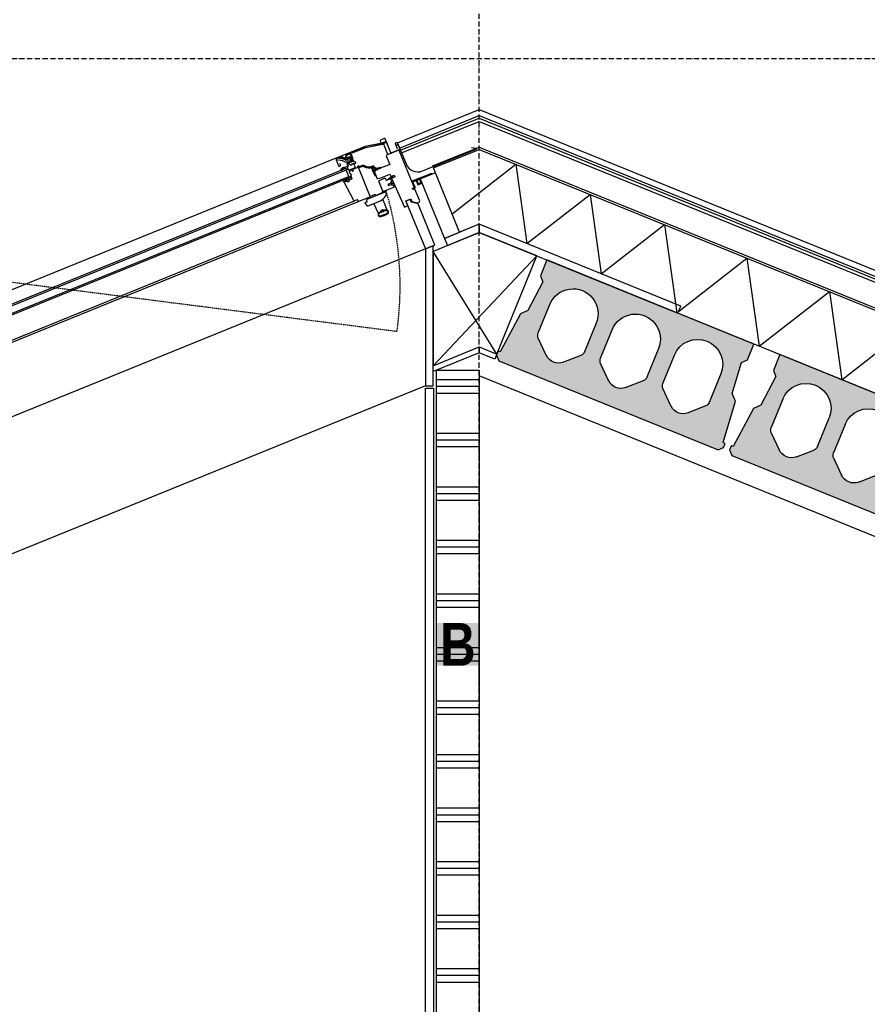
# Model space of a CAD drawing. Header units: millimetres. Extents: x -297000 to 504135, y -166520 to 252050.
# Tile 352 of 416: x 88102 to 90081, y -9108 to -6810. Entities that reach past the tile are written whole.
import ezdxf

# ---------------------------------------------------------------- set-up
doc = ezdxf.new("R2010")
doc.units = ezdxf.units.MM
doc.header["$MEASUREMENT"] = 0
for name, pattern in [('ACAD_ISO10W100', [18, 12, -3, 0, -3]), ('CENTER', [50.800000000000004, 31.75, -6.349999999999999, 6.349999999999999, -6.349999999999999]), ('HIDDEN2', [4.762499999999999, 3.175, -1.5875])]:
    doc.linetypes.add(name, pattern=pattern)
for name, color, linetype in [('040_AXPRI_B', 9, 'CENTER'), ('068_HATCH_H', 8, 'Continuous'), ('200_PRIMA_G', 3, 'Continuous'), ('210_INSUL_G', 8, 'Continuous'), ('210_WALEX_E', 2, 'Continuous'), ('210_WALEX_G', 2, 'Continuous'), ('220_WALIN_E', 1, 'Continuous'), ('220_WALIN_G', 1, 'Continuous'), ('299_CONCR_G', 3, 'Continuous'), ('299_CONCR_H', 251, 'Continuous'), ('299_STEEL_G', 3, 'Continuous'), ('310_WINDO_E', 1, 'Continuous'), ('310_WINDO_G', 1, 'Continuous'), ('420_WAFIN_G', 1, 'Continuous'), ('450_CEIFI_G', 2, 'Continuous'), ('480_OTHFI_G', 4, 'Continuous')]:
    doc.layers.add(name, color=color, linetype=linetype)
doc.styles.add('VMX 1 SMALL 100', font='unvr55w.TTF', dxfattribs={"height": 100})

# ---------------------------------------------------------------- blocks, each defined once
blk = doc.blocks.new('VELUX')
at = {"layer": '310_WINDO_E', "color": 8, "linetype": 'HIDDEN2'}
blk.add_lwpolyline([(-184.5886118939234, -309.8431769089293), (-1556.357164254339, 462.4099769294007)], dxfattribs=at)
at = {"layer": '310_WINDO_E', "color": 8}
for points in [[(-161.6204545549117, 118.7208211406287), (-1665.873654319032, 118.7208211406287), (-1665.873654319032, 77.01371055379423)], [(-152.5837629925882, 5.019762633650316), (-1558.883764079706, 5.001187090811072)], [(-1550.133784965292, 10.0001629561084), (-161.3325716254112, 10.02078669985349)], [(-121.190602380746, -38.45033588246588), (-121.9175979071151, -12.64448707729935)], [(-99.1848527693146, -38.45439188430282), (-98.40717948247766, -10.94626253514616)], [(-50.58843390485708, -155.8921760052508), (-1615.588433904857, -155.8921760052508)]]:
    blk.add_lwpolyline(points, dxfattribs=at)
at = {"layer": '310_WINDO_E', "color": 8, "linetype": 'HIDDEN2'}
blk.add_arc((-852.9730166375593, 76.28388679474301), 771.9007230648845, 329.9848841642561, 354.6872389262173, dxfattribs=at)
at = {"layer": '310_WINDO_G', "color": 2}
blk.add_line((-50.58855096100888, -35.89217599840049), (-50.5892532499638, -41.89217595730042), dxfattribs=at)
at = {"layer": '310_WINDO_G', "color": 3}
for points in [[(-23.12093343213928, 90.99732448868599), (-18.96818735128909, 95.14909854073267, -0.6681786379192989), (-17.77327054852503, 94.65398392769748), (-17.77473482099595, 82.14398401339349, -0.414213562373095), (-18.274793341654, 81.64404254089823), (-40.67479318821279, 81.64666441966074, -0.414213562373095), (-41.17473466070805, 82.14672294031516), (-41.1706192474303, 117.3067226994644, 0.4142135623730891), (-42.57045537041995, 118.7068865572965), (-51.71342464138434, 118.7079567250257, 0.3541185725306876), (-52.83840099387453, 117.797186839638), (-54.13506354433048, 111.700378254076, -0.414213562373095), (-54.96536815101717, 111.1613102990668), (-90.47045504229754, 118.7124931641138), (-161.6204545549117, 118.7208211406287, 0.4142135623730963), (-165.2708817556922, 115.071248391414), (-165.2726257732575, 100.1712484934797, 0.9999999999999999), (-160.5726258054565, 100.170698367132), (-160.5721985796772, 103.8206983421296)], [(-133.7732368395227, 91.91795567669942), (-131.6732368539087, 91.91770987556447, -0.4142135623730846), (-130.8733304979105, 91.11761624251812), (-130.8743605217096, 82.31761630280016, -0.414213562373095), (-132.0745009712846, 81.11775676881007), (-146.0745008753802, 81.11939544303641, -0.4142135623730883), (-147.2743604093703, 82.31953589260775), (-147.2735705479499, 89.06771052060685, 0.4477953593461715), (-149.8332897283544, 91.35326875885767), (-154.5041649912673, 90.82243176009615, -0.2635324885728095), (-155.2297859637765, 91.13109024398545, 0.5296731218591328), (-160.0201700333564, 90.85931185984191, -0.2489284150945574), (-160.6623930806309, 90.47177289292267), (-163.1880369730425, 90.33272055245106, 1.105060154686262), (-163.0147904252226, 88.28145128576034), (-160.1244181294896, 88.28111297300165)], [(-23.17448144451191, 84.30902156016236), (-23.17295981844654, 97.3090214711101, -0.9999999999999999), (-17.77295985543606, 97.3083894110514), (-17.78028707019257, 44.70838983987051, 0.414213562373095), (11.91623639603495, 15.0049137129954), (146.9162363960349, 15.0049137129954, 0.6681786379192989), (147.6235429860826, 16.71193771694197), (138.3981417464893, 22.13245171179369)]]:
    blk.add_lwpolyline(points, format="xyb", dxfattribs=at)
at = {"layer": '310_WINDO_G', "color": 1}
for points in [[(-139.7978607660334, 104.7955321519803), (-138.5080906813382, 106.0850003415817, 0.1989123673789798), (-138.3909002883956, 106.3678293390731, 0.4142135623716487), (-138.7908534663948, 106.7678761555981), (-139.7408534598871, 106.7679873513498, -0.4142135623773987), (-140.2407949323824, 107.2680458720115, -0.3639702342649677), (-139.8275613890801, 107.7604013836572), (-133.103774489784, 108.9451749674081, 0.3639702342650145), (-132.6905409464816, 109.4375304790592, 0.414213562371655), (-133.1904824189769, 109.9375889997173), (-140.1437862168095, 109.9384028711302, -0.5773502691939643), (-140.7498810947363, 110.9884738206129), (-138.1341668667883, 115.5177993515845, -0.267949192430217), (-137.7011249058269, 115.767748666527), (-130.289800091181, 115.7668811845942, -0.4142135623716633), (-129.789858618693, 115.2668226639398), (-129.7904906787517, 109.8668227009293, -0.4142135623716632), (-130.2905491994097, 109.3668812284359), (-130.6905491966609, 109.3669280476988, 0.4142135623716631), (-131.1906077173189, 108.8669865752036), (-131.1906462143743, 108.5380873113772, 0.3639702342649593), (-130.7775279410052, 108.0456350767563), (-129.153913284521, 107.7591520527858, -0.3639702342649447), (-128.7407950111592, 107.2666998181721, -0.4142135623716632), (-129.24085353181, 106.7667583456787), (-130.1908535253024, 106.7668695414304, 0.4142135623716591), (-130.5909003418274, 106.3669163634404, 0.1989123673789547), (-130.4737761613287, 106.0840599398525), (-128.0533488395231, 103.6630659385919, 0.1989123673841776), (-127.8205174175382, 103.5665920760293, 0.4142135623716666), (-127.4911895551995, 103.8958428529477), (-127.4896479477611, 117.0665534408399, 0.4142135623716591), (-128.4895308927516, 118.0666704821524), (-138.7400861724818, 118.0678702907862, 0.2679491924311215), (-139.6061700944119, 117.5679716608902), (-143.2840456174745, 111.1994259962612, -0.4663076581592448), (-144.0384676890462, 111.0664920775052), (-152.0248137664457, 117.7694252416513), (-161.6426720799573, 117.770550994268), (-160.4488154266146, 117.7704112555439), (-148.8212338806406, 110.588880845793, -0.1085948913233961), (-146.9712921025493, 108.7964028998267, 0.2315054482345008), (-141.2466054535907, 105.2717078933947, -0.1236823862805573), (-139.8532008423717, 104.8297117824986), (-134.4711718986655, 101.5056151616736), (-135.105502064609, 99.14563687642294, -0.2813554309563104), (-135.7817108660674, 98.62688935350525), (-138.8220059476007, 98.61614878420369), (-140.9055273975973, 99.90299184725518, 0.1113443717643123), (-142.153440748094, 100.3325340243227, -0.2130794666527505), (-150.9485267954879, 105.7548930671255, 0.1016607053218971), (-152.7057283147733, 107.4113896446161), (-164.5794259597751, 114.8236917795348, -0.4243871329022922), (-161.6426720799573, 117.770550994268)], [(-157.2100111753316, 115.7700321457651), (-153.4016905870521, 115.7695863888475, -0.1763269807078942), (-153.0803104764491, 115.6525709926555), (-144.9291209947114, 108.8112849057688, 0.3027756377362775), (-143.8264557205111, 108.6892253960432, -0.5622077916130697), (-141.4907949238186, 107.2681921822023), (-141.4910253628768, 105.2994379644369)], [(-135.2099738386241, 91.95839611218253, 0.01401238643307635), (-131.6732368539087, 91.91770987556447, -0.01401238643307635), (-135.2099738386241, 91.95839611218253, -0.7514281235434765), (-139.0579065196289, 91.17254945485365), (-139.6729935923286, 92.96826802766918, -0.1246883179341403), (-139.3429830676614, 94.2703952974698, 0.5118895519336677), (-139.5546578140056, 94.7086865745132), (-143.9784421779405, 95.48925302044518, 0.413478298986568), (-144.3258756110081, 95.24668750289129), (-145.1051307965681, 90.89423054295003, -1.050481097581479), (-145.6990392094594, 90.9742372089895), (-144.8429189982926, 97.23671808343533, -0.3749904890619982), (-143.2574762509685, 98.62000375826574), (-141.2455371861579, 98.61976826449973, -0.1316524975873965), (-140.7955513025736, 98.49913845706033), (-139.342288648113, 97.6598700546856, 0.1320706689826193), (-139.1918001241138, 97.61966046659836), (-135.0587461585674, 97.62597185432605, -0.2126525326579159), (-134.1525368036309, 97.26200115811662, 0.2029353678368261), (-133.7217827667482, 97.07960199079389), (-133.6922265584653, 97.07959853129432, 0.3048829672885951), (-133.1365723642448, 97.45304509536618), (-132.6580567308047, 98.62652373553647), (-132.6552872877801, 99.73594719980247, 0.6135550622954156), (-132.9578843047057, 99.92462593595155), (-133.7202858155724, 99.41608684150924, -0.9584509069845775), (-133.9411451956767, 99.74915340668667), (-133.1549585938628, 100.5186361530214, -0.2044135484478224), (-132.0720557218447, 100.9805120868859, -0.2044135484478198), (-130.9892610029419, 100.5183826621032), (-130.2032545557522, 99.74871589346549, -0.9584509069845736), (-130.4241918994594, 99.41570103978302), (-131.1864743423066, 99.92441859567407, 0.6135550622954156), (-131.4891155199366, 99.7358107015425), (-131.4866057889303, 98.62638661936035), (-131.0083648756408, 97.45279599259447, 0.3048829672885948), (-130.4527981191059, 97.07921936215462), (-130.423241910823, 97.07921590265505, 0.2029353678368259), (-129.9924451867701, 97.26151422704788, -0.5188654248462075), (-128.0541579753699, 96.95566547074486), (-127.7172286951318, 96.27052934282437, 0.1055898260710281), (-127.4586798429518, 95.94246278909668, -0.5722618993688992), (-127.0381744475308, 90.29196573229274, -0.2990716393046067), (-128.1338837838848, 90.21998866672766, 0.1581817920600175), (-131.6732368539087, 91.91770987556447)], [(-128.8068245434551, 98.25548291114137, -0.4931450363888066), (-129.2898599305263, 97.62612948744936), (-130.180828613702, 97.62623377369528, -0.3394542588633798), (-130.6637481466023, 97.99688077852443), (-130.8650946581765, 98.748668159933, -0.4931454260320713), (-130.5752727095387, 99.12627995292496), (-130.4662403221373, 99.12626719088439, 0.4931454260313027), (-130.1764183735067, 99.50387898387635), (-130.6723802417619, 101.355700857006, 0.3394542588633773), (-131.1552997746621, 101.726347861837), (-132.9946369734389, 101.7265631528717, 0.3394542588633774), (-133.4776432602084, 101.3560292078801), (-133.9740386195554, 99.50432348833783, 0.4931454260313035), (-133.6843050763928, 99.12664385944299), (-133.5752726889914, 99.12663109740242, -0.4931454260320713), (-133.2855391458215, 98.74895146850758), (-133.4870616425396, 97.99721124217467, -0.3394542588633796), (-133.9700679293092, 97.62667729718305), (-138.9702456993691, 97.62726255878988, -0.1316524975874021), (-139.3202347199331, 97.72108574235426), (-140.4290055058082, 98.36140790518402, -1.000000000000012), (-139.9289041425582, 99.2273747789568), (-139.0521684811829, 98.72105437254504, 0.1316524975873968), (-138.7021794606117, 98.62723118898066), (-135.7817108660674, 98.62688935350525, 0.339454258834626), (-135.105502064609, 99.14563687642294), (-133.9898282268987, 103.3074397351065, 0.1539147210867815), (-134.0081422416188, 103.7280293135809), (-134.965012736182, 106.3579671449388, 0.339454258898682), (-135.64110008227, 106.8768729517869), (-139.7685137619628, 106.8773560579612, -0.8838569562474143), (-139.8537674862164, 107.5668038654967), (-138.6183967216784, 107.8772214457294), (-134.9862160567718, 107.8767963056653, 1), (-134.1862160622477, 107.8767026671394), (-130.3038541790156, 107.8762482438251), (-129.0685561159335, 107.5655414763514, -0.8838569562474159), (-129.1539712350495, 106.8761136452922), (-133.0839679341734, 106.8765736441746, 0.4931454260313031), (-133.7602191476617, 105.9954794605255), (-132.5084878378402, 103.2453329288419, 0.3394542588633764), (-131.832400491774, 102.7264271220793), (-131.1551827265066, 102.7263478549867, -0.3394542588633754), (-129.7064241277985, 101.6144068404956), (-128.806824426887, 98.2554824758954)]]:
    blk.add_lwpolyline(points, format="xyb", dxfattribs=at)
for points in [[(-41.17159069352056, 109.0071809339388), (-41.17135659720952, 111.0071809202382), (-49.74872889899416, 111.0081848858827, -0.1543871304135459), (-54.55151311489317, 110.5418228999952), (-89.91467569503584, 118.0628214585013), (-124.8986536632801, 118.0671961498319), (-124.8988877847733, 116.0669811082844), (-90.12542323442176, 116.062910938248), (-54.9675654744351, 108.5855763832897, 0.1433809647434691), (-49.36376686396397, 109.0081398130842), (-44.72137314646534, 109.0075964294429)], [(-155.3169307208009, 91.15117329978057), (-154.9412164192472, 88.28050628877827), (-160.1244181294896, 88.28111297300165), (-159.4303900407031, 91.51690071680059, -0.4494148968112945)], [(-125.4870802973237, 79.79185868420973), (-123.2879092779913, 79.79160127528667, -0.244237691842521), (-122.4698057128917, 79.36650564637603, 0.2442376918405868), (-120.0154950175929, 78.0912187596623), (-114.229773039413, 78.09054155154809, -0.2397059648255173), (-111.8053552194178, 76.85703399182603, 0.2453867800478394), (-91.80757513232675, 67.01481674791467), (-88.83784245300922, 67.01396755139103), (-88.83727055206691, 69.01396746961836), (-91.8317187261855, 69.01482373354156, -0.2456447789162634), (-110.1905743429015, 78.03707123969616, 0.2395505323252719), (-114.2295389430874, 80.09054153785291), (-120.0152609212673, 80.0912187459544, -0.2442376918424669), (-120.8333644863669, 80.51631437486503, 0.2442376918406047), (-123.2876751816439, 81.79160126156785), (-125.4868462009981, 81.79185867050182)], [(-148.2016980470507, 62.17306681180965, 0.5596507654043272), (-155.9022088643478, 61.85929807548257, -0.3262996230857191), (-156.0927425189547, 61.7201737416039), (-159.0125804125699, 61.72051550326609, -0.2962134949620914), (-159.1952756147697, 61.83918955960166), (-160.1217075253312, 63.92064533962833), (-160.8756970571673, 62.22769043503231, -0.6494075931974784), (-161.4238243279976, 62.22775459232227), (-162.0017589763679, 63.52622606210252), (-162.7265064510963, 61.89892921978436, -0.2962134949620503), (-163.0005909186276, 61.7209822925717), (-163.6885700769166, 61.72175217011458, -0.3888787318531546), (-163.9623883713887, 62.02064263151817), (-163.9623721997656, 62.15880475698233), (-163.4590930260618, 63.63895289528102, 0.2499409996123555), (-167.6622611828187, 63.64583568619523), (-167.0655913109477, 61.88967598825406), (-167.0656074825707, 61.7515138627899, -0.3888787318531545), (-167.3394957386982, 61.45268750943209), (-168.3664140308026, 61.36296491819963, 0.4142135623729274), (-168.5482471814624, 61.14631611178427), (-168.5134315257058, 60.74783415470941, 0.4142135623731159), (-167.8634851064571, 60.20233470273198), (-162.5657923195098, 60.17209766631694), (-159.6273076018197, 60.17175372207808), (-159.6273545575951, 59.77058744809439, 1.000000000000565), (-155.1273545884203, 59.77006073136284), (-155.1273076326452, 60.17122700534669), (-148.4788784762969, 60.17044881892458, 0.2503887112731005), (-148.2294836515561, 60.30365632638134), (-147.1926575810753, 61.52047792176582, 0.5995026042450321), (-147.4419821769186, 61.98727041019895), (-147.9243441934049, 61.98732686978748, -0.3038513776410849)], [(-94.1235136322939, 46.58070469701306), (-93.07888727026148, 46.67197445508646), (-93.07865201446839, 48.68188049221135, -0.3831066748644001), (-93.26581581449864, 48.87266135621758), (-93.58744452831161, 56.15939031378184, -0.4027267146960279), (-92.67180782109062, 57.20000328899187), (-81.77972134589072, 58.1114755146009), (-79.34913870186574, 58.11119101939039), (-76.18479742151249, 58.17388039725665), (-76.18468775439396, 59.11082063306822, 0.41421356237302), (-77.18457069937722, 60.11093767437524), (-81.86314057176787, 60.11148529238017), (-83.5153968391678, 59.9732210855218, -0.2207343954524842), (-83.91068690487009, 60.11796754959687), (-89.9519085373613, 66.16060357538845, -0.6681786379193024), (-89.59825524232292, 67.0141155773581), (-92.94389342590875, 67.01450717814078, -0.03863897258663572), (-96.50013927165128, 67.20358331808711, 0.005182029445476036), (-95.99999077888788, 67.11561759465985, -0.3670636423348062), (-95.5814928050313, 66.62224637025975), (-95.58273382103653, 56.01963634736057, 0.01105729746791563), (-95.58224747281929, 55.99752980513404), (-95.20669824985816, 47.48919307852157, 0.4140144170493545)], [(-93.58159428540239, 65.7551327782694, -0.6681786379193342), (-92.72799951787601, 66.10858625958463), (-87.11813341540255, 60.49740675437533, -0.6383580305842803), (-87.4300328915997, 59.64563627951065), (-92.83858900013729, 59.19303716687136, 0.01452509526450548), (-93.0117510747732, 59.17346757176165, -0.4563527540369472), (-93.58230671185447, 59.66852296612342)], [(-69.26720767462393, 26.61001073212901, -0.8497457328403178), (-69.42637224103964, 27.58398119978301), (-59.51227116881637, 30.91447098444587, 0.09464960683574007), (-58.95942344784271, 30.80880425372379), (-53.08074383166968, 30.80811616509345), (-53.0812120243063, 26.80811619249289), (-58.64965066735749, 26.80876796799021), (-58.01700825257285, 28.46060996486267, 0.5578057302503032), (-58.53320946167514, 29.13700509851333)], [(-131.2139473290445, 5.026144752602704), (-131.2142049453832, 2.825201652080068), (-86.71420525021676, 2.819993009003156), (-86.7139720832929, 4.81205269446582), (-91.15709482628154, 4.812572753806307), (-91.50718315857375, 5.03545778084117, 0.6985882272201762), (-95.14356463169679, 3.248866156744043), (-110.1435646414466, 3.250621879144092, 0.2549802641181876), (-114.0405265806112, 5.979507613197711), (-124.2202573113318, 5.969463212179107, -0.3071037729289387), (-125.6139474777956, 5.024546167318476), (-125.6139474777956, 5.024546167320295), (-131.2139474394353, 5.025201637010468)], [(-61.40304454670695, 10.37275299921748), (-61.5731688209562, 12.52166920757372, 0.3786120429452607), (-64.43167694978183, 15.28199623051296), (-65.39833613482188, 15.3095578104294), (-65.86751606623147, 15.46193289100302, -0.3249897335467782), (-66.28218366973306, 16.03266230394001), (-66.28198738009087, 17.7096612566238, 0.6681786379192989), (-66.79409458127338, 17.9218532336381), (-67.4941765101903, 17.22193517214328, 0.1989123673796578), (-67.58206930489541, 17.00981342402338), (-67.58212782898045, 16.50981342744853), (-74.68212778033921, 16.51064446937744), (-74.68250233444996, 13.31064449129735), (-67.58250238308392, 13.30981344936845), (-67.58260772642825, 12.40981345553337), (-66.96551381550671, 11.86831986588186, 0.6681786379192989), (-66.28263800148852, 12.15108265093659), (-66.28244656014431, 13.78666024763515, -0.3249897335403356), (-65.86764536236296, 14.35729257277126), (-65.39842977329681, 14.50955781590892), (-65.13884586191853, 14.52028951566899, -0.404325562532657), (-62.01287307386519, 11.76010507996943), (-61.90304454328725, 10.37281152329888, 0.9999999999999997)]]:
    blk.add_lwpolyline(points, format="xyb", close=True, dxfattribs=at)
for points in [[(-41.17159074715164, 109.006722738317), (-41.17486809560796, 81.00672294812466), (-48.8248683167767, 81.0076183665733), (-48.82159096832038, 109.0076181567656)], [(-1590.374015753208, 88.27999504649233), (-150.572017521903, 88.27999488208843), (-150.5724857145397, 84.27999490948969), (-1590.374015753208, 84.27999501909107), (-1590.374015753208, 88.27999504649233)], [(-1590.376356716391, 68.28777872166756), (-150.5743584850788, 68.27999501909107), (-150.5748266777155, 64.27999504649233), (-1590.376356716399, 64.27999504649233), (-1590.375888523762, 68.27999501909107)]]:
    blk.add_lwpolyline(points, close=True, dxfattribs=at)
at = {"layer": '310_WINDO_G', "color": 2}
for points in [[(-125.583763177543, 5.016602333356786), (-152.5837629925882, 5.019762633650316, -0.414213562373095), (-154.083587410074, 6.519938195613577), (-154.0832947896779, 9.01993817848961, 0.414213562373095), (-155.0831777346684, 10.02005521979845), (-161.3325716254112, 10.02078669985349, -0.3838640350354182), (-162.8241972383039, 11.36416860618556), (-167.7006143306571, 57.81247546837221, -0.4452286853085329), (-165.7113119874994, 60.02129956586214), (-160.1159380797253, 60.02064463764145, 1.095445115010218), (-154.638712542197, 60.02000353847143), (-147.0773253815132, 60.01911849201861), (-147.0763889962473, 68.01911843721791), (-146.0763890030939, 68.01900138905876), (-146.0759208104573, 72.01900136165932), (-147.0759208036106, 72.01911840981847), (-147.0753355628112, 77.0191183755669), (-146.0751014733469, 79.01900131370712), (-140.0751015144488, 79.01829902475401), (-140.0753941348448, 76.5182990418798), (-137.0753941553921, 76.51794789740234), (-137.0749844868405, 80.01794787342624), (-125.5749845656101, 80.01660181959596, -0.4142135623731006), (-124.0751601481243, 78.5164262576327), (-124.0835876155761, 6.516426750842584, -0.414213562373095)], [(-74.68279202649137, 13.31064452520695), (-67.5827920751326, 13.30981348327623), (-67.58289741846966, 12.40981348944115), (-64.52259551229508, 9.348795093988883, -0.1989123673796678), (-64.08337983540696, 8.288083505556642), (-64.08361143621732, 6.309403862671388, -0.414213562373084), (-65.58378699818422, 4.809579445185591), (-90.58378682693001, 4.812505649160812, -0.414213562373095), (-92.0836112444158, 6.312681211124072), (-92.08068504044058, 31.31268103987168, -0.414213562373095), (-90.58050947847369, 32.81250545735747), (-76.58050957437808, 32.81086678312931, -0.414213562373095), (-75.08068515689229, 31.31069122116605), (-75.08105971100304, 28.11069124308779, 0.414213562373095), (-73.58123529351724, 26.61051568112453), (-65.58123534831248, 26.60957929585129, -0.414213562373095), (-64.08141093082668, 25.10940373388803), (-64.08182980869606, 21.53072410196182, -0.1989123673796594), (-64.52129378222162, 20.47011536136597), (-67.58231217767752, 17.4098134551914), (-67.58241752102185, 16.50981346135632), (-74.6824174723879, 16.51064450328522)], [(-109.1858304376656, -12.64597730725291, 0.1667956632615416), (-87.69556602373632, -5.274669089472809, 0.1940821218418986), (-87.13171693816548, -4.304383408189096), (-86.18918452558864, 2.240782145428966, 0.4567162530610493), (-86.68402094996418, 2.812049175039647), (-132.184020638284, 2.817374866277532), (-135.1840791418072, 2.317726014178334), (-135.1847229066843, -3.182273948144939), (-140.8578343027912, -3.181609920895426), (-141.1847777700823, -3.650647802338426), (-138.229305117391, -11.66191212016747, 0.3140689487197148), (-136.8221914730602, -12.64274252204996)], [(-121.4894350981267, -43.44164495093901), (-121.489124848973, -40.79103383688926, -0.2453926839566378), (-120.9318571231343, -39.72425170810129, -0.09864253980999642), (-114.1986283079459, -36.78592808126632, -0.4786669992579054), (-113.2887417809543, -37.51877523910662), (-113.2888102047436, -38.1033533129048, 0.414213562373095), (-112.7888687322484, -38.60341183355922), (-112.2888687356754, -38.6034703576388, 0.4142135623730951), (-111.7888102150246, -38.10352888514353), (-111.788634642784, -36.603528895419, -0.414213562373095), (-111.0385468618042, -35.85361668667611), (-109.3385468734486, -35.8538156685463, -0.4142135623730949), (-108.5886346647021, -36.60390344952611), (-108.5888102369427, -38.10390343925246, 0.414213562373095), (-108.0888687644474, -38.60396195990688), (-107.5888687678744, -38.60402048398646, 0.4142135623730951), (-107.0888102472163, -38.10407901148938), (-107.088741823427, -37.51950093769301, -0.4786669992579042), (-106.1786837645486, -36.78686680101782, -0.09864253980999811), (-99.44614298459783, -39.72676657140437, -0.2453926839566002), (-98.88912500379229, -40.79367912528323), (-98.88943525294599, -43.44429023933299, -0.3592692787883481), (-100.3476420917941, -45.21133093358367, -0.09587320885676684), (-120.0316419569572, -45.20902695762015, -0.3592692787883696)]]:
    blk.add_lwpolyline(points, format="xyb", close=True, dxfattribs=at)
at = {"layer": '310_WINDO_G', "color": 1}
blk.add_lwpolyline([(-152.5725743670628, 68.2799950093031), (-152.5724857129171, 84.28028695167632)], dxfattribs=at)
at = {"layer": '310_WINDO_G', "color": 2}
for points in [[(-20.57498528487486, 80.00431176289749), (-21.57486822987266, 81.00442880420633), (-52.17486802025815, 81.00801047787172), (-53.17498506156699, 80.00812753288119), (-53.17754841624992, 58.10812768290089), (-81.72754822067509, 58.11146940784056), (-91.76569643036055, 56.84455006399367, 0.3778685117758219), (-93.07787075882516, 55.35653158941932), (-93.07974206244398, 39.36906436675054, 0.3778685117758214), (-91.76791610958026, 37.88073875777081), (-81.73006475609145, 36.61146955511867), (-61.58006489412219, 36.60911103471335), (-61.58043695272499, 33.43043140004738, 0.1989123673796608), (-61.14122127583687, 32.36971981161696), (-60.02003218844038, 31.24826822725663, 0.1989123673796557), (-58.95942344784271, 30.80880425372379), (-53.08074383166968, 30.80811616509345), (-53.0812120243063, 26.80811619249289), (-60.02945345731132, 26.80892947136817, 0.4241829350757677), (-61.52877227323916, 25.25823890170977), (-59.08918155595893, -46.89217592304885), (-50.58983849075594, -46.89217592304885), (-50.58843391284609, -34.8921760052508), (-38.08843399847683, -34.89363910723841), (-38.08925333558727, -41.89363905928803), (-27.69010785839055, -49.19485631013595), (-22.59010789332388, -49.19545325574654), (-20.58987381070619, -47.19568736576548), (-20.58636236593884, -17.19568757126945), (-21.58624531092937, -16.19557052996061), (-25.58624528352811, -16.19510233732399), (-25.58596436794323, -13.79510235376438), (-21.58596439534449, -13.795570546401), (-20.58584735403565, -12.79568760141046), (-20.57498528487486, 80.00431176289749)], [(-113.2876930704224, -35.31359701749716, -0.3568872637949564), (-113.371709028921, -35.4083368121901, 0.1125732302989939), (-121.61745613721, -38.73938928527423, 0.2453926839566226), (-122.6891248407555, -40.79089337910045), (-122.6894350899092, -43.44150449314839, 0.3592692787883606), (-120.2597798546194, -46.38714117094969, 0.04782695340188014), (-110.1898929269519, -47.3537630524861, 0.04782695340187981), (-100.1197799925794, -46.38949852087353, 0.3592692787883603), (-97.68943526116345, -43.44443069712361), (-97.68912501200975, -40.79381958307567, 0.2453926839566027), (-98.76031343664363, -38.74206467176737, 0.1125732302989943), (-107.0052805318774, -35.40908199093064, -0.3568872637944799), (-107.0892743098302, -35.31432253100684, 0.4026134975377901), (-108.0883713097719, -34.35396198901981), (-112.2883712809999, -34.35347038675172, 0.4026134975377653), (-113.2876930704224, -35.31359701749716, -0.4026134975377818), (-112.2883712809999, -34.35347038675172), (-108.0883713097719, -34.35396198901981, -0.4026134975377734), (-107.0892743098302, -35.31432253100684)]]:
    blk.add_lwpolyline(points, format="xyb", dxfattribs=at)
at = {"layer": '310_WINDO_G', "color": 3}
blk.add_lwpolyline([(29.41415264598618, 2), (-18.08584735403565, 2, 0.414213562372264), (-20.58584735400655, -0.5), (-20.58584735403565, -13.49999999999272, -0.414213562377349), (-21.08584735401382, -14.00000000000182), (-25.38584735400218, -14.00000000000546), (-25.38584735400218, -15.99999999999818), (-21.08584735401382, -15.99999999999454, 0.4142135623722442), (-18.5858473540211, -13.50000000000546), (-18.58584735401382, -0.500000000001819, -0.4142135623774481), (-18.08584735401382, -3.637978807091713e-12), (-10.485281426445, 0), (-10.48528135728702, -10.99999999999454), (0.002893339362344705, -11.00000000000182), (0, 0), (29.41415264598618, 7.275957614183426e-12)], format="xyb", close=True, dxfattribs=at)
blk.add_lwpolyline([(-2.000000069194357, -5.456968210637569e-12), (-1.997632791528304, -9.000000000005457), (-8.485281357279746, -9), (-8.485281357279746, 1.818989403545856e-12)], close=True, dxfattribs=at)
at = {"layer": '310_WINDO_G', "color": 2}
blk.add_lwpolyline([(-50.58843390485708, -35.8921760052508), (-50.58843390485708, -155.8921760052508), (-26.58843391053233, -155.8926980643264), (-26.58874545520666, -50.19217767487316), (-28.81853220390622, -50.1921759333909), (-39.90259494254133, -42.41200358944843), (-39.90258985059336, -35.89216727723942), (-50.58843390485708, -35.8921760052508)], dxfattribs=at)
blk = doc.blocks.new('VELUX_dakraam')
at = {"layer": '210_WALEX_E'}
for points in [[(-80.49213921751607, 168), (-80.49213921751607, 18), (-42.49213921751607, 18), (-42.49213921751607, 168), (-80.49213921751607, 168)], [(7.311106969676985, 18), (-80.49213921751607, 18), (-80.49213921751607, 0), (0, 0), (7.311106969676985, 18)], [(0, 0), (358.3866432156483, -348.6531427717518), (370.9381563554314, -335.7512236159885), (7.311106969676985, 18), (0, 0)]]:
    blk.add_lwpolyline(points, dxfattribs=at)
at = {"layer": '210_WALEX_E', "color": 1}
blk.add_lwpolyline([(-217.0976307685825, -247.5014237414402), (-100.5260592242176, -247.5012202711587), (-68.6550776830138, -278.5064356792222), (103.9277268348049, -101.1045597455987), (-5.513811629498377e-12, 0), (-116.570255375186, -7.519485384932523e-05), (-217.0976307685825, -247.5014237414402)], dxfattribs=at)
at = {"layer": '210_WALEX_E', "color": 8}
for points in [[(-68.6550776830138, -278.5064356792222), (-116.570255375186, -7.519485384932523e-05)], [(-217.0976307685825, -247.5014237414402), (103.9277268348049, -101.1045597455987)]]:
    blk.add_lwpolyline(points, dxfattribs=at)
at = {"layer": '210_WALEX_G'}
blk.add_lwpolyline([(-131.0805731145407, 12.10766589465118), (-251.5006152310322, -284.3700119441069), (-234.8237458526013, -291.1436393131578), (-111.6526134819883, 12.10730347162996), (-131.0805731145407, 12.10766589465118)], dxfattribs=at)
at = {"layer": '310_WINDO_E', "color": 8}
blk.add_lwpolyline([(-251.5006152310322, -284.3700119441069), (-1816.500445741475, -284.3694365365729)], dxfattribs=at)
at = {"layer": '420_WAFIN_G'}
blk.add_lwpolyline([(-217.0976108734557, -247.5013747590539), (-100.5260592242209, -247.5012202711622), (-105.6031674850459, -260.0012049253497), (-222.1747297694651, -260.0013904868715)], close=True, dxfattribs=at)
blk.add_lwpolyline([(-77.3713809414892, -287.4661263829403), (-105.6031801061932, -260.0012359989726), (-100.5260592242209, -247.5012202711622), (-68.6550776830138, -278.5064356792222), (-77.3713809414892, -287.4661263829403)], dxfattribs=at)
blk.add_blockref('VELUX', (-80.49213921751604, 168))
blk = doc.blocks.new('GRID02')
at = {"layer": '040_AXPRI_B', "linetype": 'ACAD_ISO10W100'}
blk.add_line((17399.99999783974, -2483.903999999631), (17399.99999788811, 11470.78071810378), dxfattribs=at)
blk.add_lwpolyline([(-4000, 8700), (27199.99999785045, 8700)], dxfattribs=at)
blk = doc.blocks.new('KANAALPLAAT260_passtrook3')
at = {"layer": '299_CONCR_H'}
h = blk.add_hatch(color=256, dxfattribs=at)
edge = h.paths.add_edge_path(flags=16)
edge.add_arc((-129, 146.5), 58.5, 0, 180, ccw=False)
edge.add_line((-70.5, 146.5), (-70.5, 74.60282490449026))
edge.add_arc((-85.49999999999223, 74.60282490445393), 14.99999999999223, -46.84158311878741, 1.3881162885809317e-10, ccw=False)
edge.add_line((-75.2397319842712, 63.66084609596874), (-107.3285527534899, 33.57123368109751))
edge.add_arc((-128.9999999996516, 56.68257113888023), 31.68257478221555, 228.8145178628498, 313.15841688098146, ccw=False)
edge.add_arc((-129.000000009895, 56.68257114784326), 31.68257478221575, 226.8415831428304, 228.8145178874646, ccw=False)
edge.add_line((-150.6714472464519, 33.57123368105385), (-182.7602680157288, 63.66084609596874))
edge.add_arc((-172.5000000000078, 74.60282490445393), 14.99999999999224, 179.9999999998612, 226.8415831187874, ccw=False)
edge.add_line((-187.5, 74.60282490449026), (-187.5, 146.5))
edge = h.paths.add_edge_path(flags=16)
edge.add_arc((-443, 146.4999999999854), 58.5, 0, 180, ccw=False)
edge.add_line((-384.5, 146.4999999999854), (-384.5, 74.60282490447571))
edge.add_arc((-399.4999999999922, 74.60282490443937), 14.99999999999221, -46.841583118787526, 1.3881162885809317e-10, ccw=False)
edge.add_line((-389.2397319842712, 63.66084609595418), (-421.3285527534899, 33.57123368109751))
edge.add_arc((-442.9999999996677, 56.68257113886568), 31.68257478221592, 228.814517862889, 313.1584168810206, ccw=False)
edge.add_arc((-443.000000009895, 56.68257114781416), 31.68257478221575, 226.8415831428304, 228.8145178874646, ccw=False)
edge.add_line((-464.6714472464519, 33.57123368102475), (-496.7602680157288, 63.66084609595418))
edge.add_arc((-486.5000000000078, 74.60282490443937), 14.99999999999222, 179.9999999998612, 226.8415831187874, ccw=False)
edge.add_line((-501.5, 74.60282490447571), (-501.5, 146.4999999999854))
edge = h.paths.add_edge_path(flags=16)
edge.add_arc((-285.9999999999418, 146.5000000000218), 58.5, -7.105427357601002e-12, 179.9999999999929, ccw=False)
edge.add_line((-227.4999999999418, 146.5000000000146), (-227.4999999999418, 74.60282490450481))
edge.add_arc((-242.499999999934, 74.60282490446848), 14.99999999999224, -46.84158311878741, 1.3881162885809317e-10, ccw=False)
edge.add_line((-232.239731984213, 63.66084609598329), (-264.3285527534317, 33.57123368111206))
edge.add_arc((-285.9999999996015, 56.68257113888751), 31.68257478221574, 228.8145178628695, 313.158416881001, ccw=False)
edge.add_arc((-286.0000000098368, 56.68257114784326), 31.68257478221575, 226.8415831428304, 228.8145178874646, ccw=False)
edge.add_line((-307.6714472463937, 33.57123368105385), (-339.7602680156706, 63.66084609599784))
edge.add_arc((-329.4999999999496, 74.60282490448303), 14.99999999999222, 179.9999999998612, 226.8415831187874, ccw=False)
edge.add_line((-344.4999999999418, 74.60282490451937), (-344.4999999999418, 146.5000000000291))
h.paths.add_polyline_path([(-572, -1.455191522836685e-11), (-572, -10.00000000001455), (-561.9999999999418, -20.00000000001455), (-9.999999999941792, -20), (0, -10), (0, 0), (-5, 0), (-15.04962799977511, 100.4962809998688), (-28.44946200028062, 113.8961149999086), (-35.96350099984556, 189.036499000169), (-24.99999999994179, 200.0000000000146), (-24.99999999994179, 240.0000000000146), (-546.9999999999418, 240), (-546.9999999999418, 200), (-536.0364990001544, 189.0364990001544), (-543.5505379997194, 113.8961149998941), (-556.9503720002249, 100.4962809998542), (-567, -1.455191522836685e-11)])
at = {"layer": '200_PRIMA_G'}
for points in [[(-501.5, 146.4999999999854, -1), (-384.5, 146.4999999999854), (-384.5, 74.60282490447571, -0.2072792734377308), (-389.2397319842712, 63.66084609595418), (-421.3285527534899, 33.57123368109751, -0.3855866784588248), (-463.8629371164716, 32.83884241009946, -0.00860876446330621), (-464.6714472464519, 33.57123368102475), (-496.7602680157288, 63.66084609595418, -0.2072792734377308), (-501.5, 74.60282490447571)], [(-344.4999999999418, 146.5000000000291, -1), (-227.4999999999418, 146.5000000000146), (-227.4999999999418, 74.60282490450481, -0.2072792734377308), (-232.239731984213, 63.66084609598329), (-264.3285527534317, 33.57123368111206, -0.3855866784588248), (-306.8629371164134, 32.83884241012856, -0.00860876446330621), (-307.6714472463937, 33.57123368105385), (-339.7602680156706, 63.66084609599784, -0.2072792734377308), (-344.4999999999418, 74.60282490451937)], [(-187.5, 146.5, -1), (-70.5, 146.5), (-70.5, 74.60282490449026, -0.2072792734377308), (-75.2397319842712, 63.66084609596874), (-107.3285527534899, 33.57123368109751, -0.3855866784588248), (-149.8629371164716, 32.83884241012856, -0.00860876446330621), (-150.6714472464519, 33.57123368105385), (-182.7602680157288, 63.66084609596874, -0.2072792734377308), (-187.5, 74.60282490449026)]]:
    blk.add_lwpolyline(points, format="xyb", close=True, dxfattribs=at)
at = {"layer": '299_STEEL_G'}
blk.add_lwpolyline([(-572, -1.455191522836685e-11), (-572, -10.00000000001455), (-561.9999999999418, -20.00000000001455), (-9.999999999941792, -20), (0, -10), (0, 0), (-5, 0), (-15.04962799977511, 100.4962809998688), (-28.44946200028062, 113.8961149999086), (-35.96350099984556, 189.036499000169), (-24.99999999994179, 200.0000000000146), (-24.99999999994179, 240.0000000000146), (-546.9999999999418, 240), (-546.9999999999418, 200), (-536.0364990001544, 189.0364990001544), (-543.5505379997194, 113.8961149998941), (-556.9503720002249, 100.4962809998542), (-567, -1.455191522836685e-11)], close=True, dxfattribs=at)
blk = doc.blocks.new('KANAALPLAAT260')
at = {"layer": '299_CONCR_H'}
h = blk.add_hatch(color=256, dxfattribs=at)
h.paths.add_polyline_path([(5.049627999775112, 120.4962809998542), (18.44946200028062, 133.8961149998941), (25.96350099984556, 209.0364990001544), (15, 220), (15, 260), (1165, 260), (1165, 220), (1154.036499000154, 209.0364990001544), (1161.550537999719, 133.8961149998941), (1174.950372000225, 120.4962809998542), (1185, 20), (1190, 20), (1190, 10), (1180, 0), (0, 0), (-10, 10), (-10, 20), (-5, 20)])
edge = h.paths.add_edge_path(flags=16)
edge.add_arc((119, 76.68257113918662), 31.68257478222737, 226.8415831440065, 313.1584168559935)
edge.add_line((140.6714472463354, 53.57123368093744), (172.760268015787, 83.66084609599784))
edge.add_arc((162.5, 94.60282490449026), 15, 313.1584168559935, 360)
edge.add_line((177.5, 94.60282490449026), (177.5, 166.5))
edge.add_arc((119, 166.5), 58.5, 0, 180)
edge.add_line((60.5, 166.5), (60.5, 94.60282490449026))
edge.add_arc((75.5, 94.60282490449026), 14.99999999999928, 180, 226.8415831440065)
edge.add_line((65.239731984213, 83.66084609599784), (97.32855275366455, 53.57123368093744))
edge = h.paths.add_edge_path(flags=16)
edge.add_line((254.3285527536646, 53.57123368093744), (222.239731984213, 83.66084609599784))
edge.add_arc((232.5, 94.60282490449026), 14.99999999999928, 180, 226.8415831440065, ccw=False)
edge.add_line((217.5, 94.60282490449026), (217.5, 166.5))
edge.add_arc((276, 166.5), 58.5, 0, 180, ccw=False)
edge.add_line((334.5, 166.5), (334.5, 94.60282490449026))
edge.add_arc((319.5, 94.60282490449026), 15, -46.841583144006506, 0, ccw=False)
edge.add_line((329.760268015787, 83.66084609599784), (297.6714472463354, 53.57123368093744))
edge.add_arc((276, 76.68257113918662), 31.68257478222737, 226.8415831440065, 313.1584168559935, ccw=False)
edge = h.paths.add_edge_path(flags=16)
edge.add_arc((389.5, 94.60282490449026), 14.99999999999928, 180, 226.8415831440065)
edge.add_line((379.239731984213, 83.66084609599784), (411.3285527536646, 53.57123368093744))
edge.add_arc((433, 76.68257113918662), 31.68257478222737, 226.8415831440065, 313.1584168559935)
edge.add_line((454.6714472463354, 53.57123368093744), (486.760268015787, 83.66084609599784))
edge.add_arc((476.5, 94.60282490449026), 15, 313.1584168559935, 360)
edge.add_line((491.5, 94.60282490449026), (491.5, 166.5))
edge.add_arc((433, 166.5), 58.5, 0, 180)
edge.add_line((374.5, 166.5), (374.5, 94.60282490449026))
edge = h.paths.add_edge_path(flags=16)
edge.add_arc((590, 76.68257113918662), 31.68257478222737, 226.8415831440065, 313.1584168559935)
edge.add_line((611.6714472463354, 53.57123368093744), (643.760268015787, 83.66084609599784))
edge.add_arc((633.5, 94.60282490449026), 15, 313.1584168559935, 360)
edge.add_line((648.5, 94.60282490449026), (648.5, 166.5))
edge.add_arc((590, 166.5), 58.5, 0, 180)
edge.add_line((531.5, 166.5), (531.5, 94.60282490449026))
edge.add_arc((546.5, 94.60282490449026), 14.99999999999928, 180, 226.8415831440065)
edge.add_line((536.239731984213, 83.66084609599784), (568.3285527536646, 53.57123368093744))
edge = h.paths.add_edge_path(flags=16)
edge.add_line((725.3285527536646, 53.57123368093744), (693.239731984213, 83.66084609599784))
edge.add_arc((703.5, 94.60282490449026), 14.99999999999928, 180, 226.8415831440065, ccw=False)
edge.add_line((688.5, 94.60282490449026), (688.5, 166.5))
edge.add_arc((747, 166.5), 58.5, 0, 180, ccw=False)
edge.add_line((805.5, 166.5), (805.5, 94.60282490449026))
edge.add_arc((790.5, 94.60282490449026), 15, -46.841583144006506, 0, ccw=False)
edge.add_line((800.760268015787, 83.66084609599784), (768.6714472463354, 53.57123368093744))
edge.add_arc((747, 76.68257113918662), 31.68257478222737, 226.8415831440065, 313.1584168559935, ccw=False)
edge = h.paths.add_edge_path(flags=16)
edge.add_arc((860.5, 94.60282490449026), 14.99999999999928, 180, 226.8415831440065)
edge.add_line((850.239731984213, 83.66084609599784), (882.3285527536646, 53.57123368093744))
edge.add_arc((904, 76.68257113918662), 31.68257478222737, 226.8415831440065, 313.1584168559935)
edge.add_line((925.6714472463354, 53.57123368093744), (957.760268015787, 83.66084609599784))
edge.add_arc((947.5, 94.60282490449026), 15, 313.1584168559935, 360)
edge.add_line((962.5, 94.60282490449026), (962.5, 166.5))
edge.add_arc((904, 166.5), 58.5, 0, 180)
edge.add_line((845.5, 166.5), (845.5, 94.60282490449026))
edge = h.paths.add_edge_path(flags=16)
edge.add_line((1002.5, 94.60282490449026), (1002.5, 166.5))
edge.add_arc((1061, 166.5), 58.5, 0, 180, ccw=False)
edge.add_line((1119.5, 166.5), (1119.5, 94.60282490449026))
edge.add_arc((1104.5, 94.60282490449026), 15, -46.841583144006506, 0, ccw=False)
edge.add_line((1114.760268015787, 83.66084609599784), (1082.671447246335, 53.57123368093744))
edge.add_arc((1061, 76.68257113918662), 31.68257478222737, 226.8415831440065, 313.1584168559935, ccw=False)
edge.add_line((1039.328552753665, 53.57123368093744), (1007.239731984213, 83.66084609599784))
edge.add_arc((1017.5, 94.60282490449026), 14.99999999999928, 180, 226.8415831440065, ccw=False)
at = {"layer": '299_CONCR_G'}
for p, q in [((60.5, 94.60282490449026), (60.5, 166.5)), ((177.5, 166.5), (177.5, 94.60282490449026)), ((531.5, 94.60282490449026), (531.5, 166.5)), ((648.5, 166.5), (648.5, 94.60282490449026)), ((688.5, 94.60282490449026), (688.5, 166.5)), ((805.5, 166.5), (805.5, 94.60282490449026)), ((845.5, 94.60282490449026), (845.5, 166.5)), ((962.5, 166.5), (962.5, 94.60282490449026)), ((1002.5, 94.60282490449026), (1002.5, 166.5)), ((1119.5, 166.5), (1119.5, 94.60282490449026)), ((97.32855275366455, 53.57123368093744), (65.239731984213, 83.66084609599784)), ((254.3285527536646, 53.57123368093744), (222.239731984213, 83.66084609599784)), ((329.760268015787, 83.66084609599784), (297.6714472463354, 53.57123368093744)), ((411.3285527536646, 53.57123368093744), (379.239731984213, 83.66084609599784)), ((486.760268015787, 83.66084609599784), (454.6714472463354, 53.57123368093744)), ((568.3285527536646, 53.57123368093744), (536.239731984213, 83.66084609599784)), ((643.760268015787, 83.66084609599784), (611.6714472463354, 53.57123368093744)), ((725.3285527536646, 53.57123368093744), (693.239731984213, 83.66084609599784)), ((800.760268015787, 83.66084609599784), (768.6714472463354, 53.57123368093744)), ((882.3285527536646, 53.57123368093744), (850.239731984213, 83.66084609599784)), ((957.760268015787, 83.66084609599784), (925.6714472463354, 53.57123368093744)), ((1039.328552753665, 53.57123368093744), (1007.239731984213, 83.66084609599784)), ((1114.760268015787, 83.66084609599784), (1082.671447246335, 53.57123368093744))]:
    blk.add_line(p, q, dxfattribs=at)
blk.add_lwpolyline([(1161.550537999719, 133.8961149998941), (1174.950372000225, 120.4962809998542), (1185, 20), (1190, 20), (1190, 10), (1180, 0), (0, 0), (-10, 10), (-10, 20), (-5, 20), (5.049627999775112, 120.4962809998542), (18.44946200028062, 133.8961149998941), (25.96350099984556, 209.0364990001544), (15, 220), (15, 260), (1165, 260), (1165, 220), (1154.036499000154, 209.0364990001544)], close=True, dxfattribs=at)
for points in [[(222.2397319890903, 83.6608460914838, -0.2072792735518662), (217.5, 94.60282490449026), (217.5, 166.5, -0.9999999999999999), (334.5, 166.5), (334.5, 94.60282490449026, -0.2072792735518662), (329.7602680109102, 83.66084609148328)], [(379.2397319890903, 83.6608460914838, -0.2072792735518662), (374.5, 94.60282490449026), (374.5, 166.5, -0.9999999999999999), (491.5, 166.5), (491.5, 94.60282490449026, -0.2072792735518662), (486.7602680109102, 83.66084609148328)]]:
    blk.add_lwpolyline(points, format="xyb", dxfattribs=at)
blk.add_lwpolyline([(172.760268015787, 83.66084609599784), (140.6714472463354, 53.57123368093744)], dxfattribs=at)
for centre, radius, start, end in [((119, 166.5), 58.5, 0, 180), ((590, 166.5), 58.5, 0, 180), ((747, 166.5), 58.5, 0, 180), ((904, 166.5), 58.5, 0, 180), ((1061, 166.5), 58.5, 0, 180), ((75.5, 94.60282490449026), 14.99999999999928, 180, 226.8415831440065), ((162.5, 94.60282490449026), 15, 313.1584168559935, 0), ((546.5, 94.60282490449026), 14.99999999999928, 180, 226.8415831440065), ((633.5, 94.60282490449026), 15, 313.1584168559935, 0), ((703.5, 94.60282490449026), 14.99999999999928, 180, 226.8415831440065), ((790.5, 94.60282490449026), 15, 313.1584168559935, 0), ((860.5, 94.60282490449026), 14.99999999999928, 180, 226.8415831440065), ((947.5, 94.60282490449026), 15, 313.1584168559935, 0), ((1017.5, 94.60282490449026), 14.99999999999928, 180, 226.8415831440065), ((1104.5, 94.60282490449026), 15, 313.1584168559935, 0), ((119, 76.68257113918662), 31.68257478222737, 226.8415831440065, 313.1584168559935), ((276, 76.68257113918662), 31.68257478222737, 226.8415831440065, 313.1584168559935), ((433, 76.68257113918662), 31.68257478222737, 226.8415831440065, 313.1584168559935), ((590, 76.68257113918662), 31.68257478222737, 226.8415831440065, 313.1584168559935), ((747, 76.68257113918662), 31.68257478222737, 226.8415831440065, 313.1584168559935), ((904, 76.68257113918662), 31.68257478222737, 226.8415831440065, 313.1584168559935), ((1061, 76.68257113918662), 31.68257478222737, 226.8415831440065, 313.1584168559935)]:
    blk.add_arc(centre, radius, start, end, dxfattribs=at)
at = {"layer": '299_CONCR_G', "linetype": 'ByBlock'}
blk.add_point((119.0456621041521, 224.9999821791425), dxfattribs=at)
blk = doc.blocks.new('1006_X-03.03')
at = {"layer": '068_HATCH_H'}
h = blk.add_hatch(dxfattribs=at)
h.set_pattern_fill('PLAST', color=256, scale=500, angle=180, style=0)
h.set_pattern_definition([(180, (-71775.00000200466, 15600.00000125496), (-1.530808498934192e-14, -125), []), (180, (-71775.00000200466, 15584.37500125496), (-1.530808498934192e-14, -125), []), (180, (-71775.00000200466, 15568.75000125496), (-1.530808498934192e-14, -125), [])])
h.paths.add_polyline_path([(17399.9999959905, 3800), (17299.9999959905, 3800), (17299.99999599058, 7972.171982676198), (17399.99999599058, 7972.171982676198)])
for points in [[(17208.83647613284, 8502.939864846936), (17399.99999976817, 8580.585252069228), (20283.72050056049, 7409.296971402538)], [(17213.7811713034, 8490.761122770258), (17399.99999976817, 8566.39811025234), (20257.77063260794, 7405.649955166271)], [(17215.80661308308, 8485.772476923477), (17399.99999976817, 8560.586785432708), (20247.14107003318, 7404.156067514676)], [(17218.4620243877, 8479.23222150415), (17399.99999976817, 8552.967974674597), (20233.20541367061, 7402.197538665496)], [(17336.46231067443, 8336.931807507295), (17485.53414724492, 8452.957491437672), (17511.22648218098, 8267.66878717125), (17658.8450396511, 8382.563354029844), (17684.5373745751, 8197.274649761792), (17832.15592853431, 8312.169213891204), (17860.70296733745, 8106.292875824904), (18024.72358673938, 8233.953505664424), (18053.27062554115, 8028.077167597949), (18217.29124494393, 8155.737797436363), (18245.83828374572, 7949.861459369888), (18409.85890667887, 8077.522091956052)]]:
    blk.add_lwpolyline(points, dxfattribs=at)
at = {"layer": '210_INSUL_G', "color": 1}
blk.add_lwpolyline([(17863.24578663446, 8105.260056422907), (17870.01946566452, 8121.936904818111), (17399.99999787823, 8312.84593854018), (17353.85770975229, 8294.104204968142), (17292.89460893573, 8444.19581480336), (17399.99993712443, 8487.69914475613), (19937.50012863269, 7457.036070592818), (19937.50012863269, 7262.754757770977), (17863.24578664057, 8105.260056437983)], close=True, dxfattribs=at)
at = {"layer": '220_WALIN_G', "ltscale": 10}
blk.add_line((17399.9999959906, 7232.071392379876), (17399.9999959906, 7432.071392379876), dxfattribs=at)
blk.add_lwpolyline([(17399.9999959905, 3800), (17299.9999959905, 3800), (17299.99999599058, 7972.171982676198), (17399.99999599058, 7972.171982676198)], close=True, dxfattribs=at)
at = {"layer": '420_WAFIN_G'}
blk.add_lwpolyline([(17274.00014770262, 3799.947195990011), (17274.00014015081, 7930.307806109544), (17293.00014015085, 7930.307806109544), (17293.00014770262, 3799.947195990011), (17274.00014770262, 3799.947195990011)], dxfattribs=at)
at = {"layer": '450_CEIFI_G'}
blk.add_lwpolyline([(21549.46900656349, 7288.421457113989), (20299.99999265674, 6780.921647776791), (17399.99999599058, 7958.822213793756)], dxfattribs=at)
at = {"layer": '480_OTHFI_G', "ltscale": 5}
blk.add_lwpolyline([(17291.01302848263, 8448.82827149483), (17399.99993540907, 8493.09584858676), (19942.50012863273, 7460.401910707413)], dxfattribs=at)
blk.add_blockref('GRID02', (0, 0))
for name, p, rotation in [('VELUX_dakraam', (17399.99999787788, 8293.417807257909), 22.10564222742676), ('KANAALPLAAT260_passtrook3', (17973.97202937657, 7801.244339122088), 337.8943577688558)]:
    blk.add_blockref(name, p, dxfattribs=dict(rotation=rotation))
at = {"xscale": -1, "rotation": 337.8943577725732}
blk.add_blockref('KANAALPLAAT260', (19082.86807024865, 7329.254328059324), dxfattribs=at)
at = {"layer": '220_WALIN_E', "ltscale": 10, "insert": (17349.9999959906, 7332.071392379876), "char_height": 100, "width": 100, "attachment_point": 5, "style": 'VMX 1 SMALL 100', "bg_fill": 1, "box_fill_scale": 1, "bg_fill_color": 255, "bg_fill_transparency": 0}
blk.add_mtext('{\\fUnivers Condensed|b1|i0|c0|p34;B}', dxfattribs=at)

msp = doc.modelspace()

# ---------------------------------------------------------------- block references
msp.add_blockref('1006_X-03.03', (71774.99999988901, -15600.00000125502))

doc.saveas('drawing.dxf')
